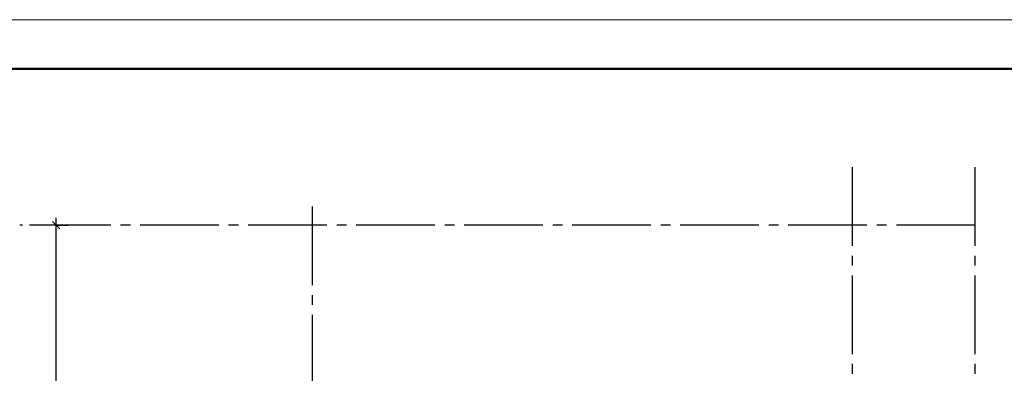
# Model space of a CAD drawing. Header units: millimetres. Extents: x 40580 to 1930067, y -240640 to 81020.
# Tile 551 of 656: x 1319985 to 1330013, y -201146 to -197550. Entities that reach past the tile are written whole.
import ezdxf

# ---------------------------------------------------------------- set-up
doc = ezdxf.new("R2010")
doc.units = ezdxf.units.MM
doc.linetypes.add('______5', pattern=[1100, 800, -100, 100, -100])
doc.linetypes.add('CENTER', pattern=[2, 1.25, -0.25, 0.25, -0.25])
doc.layers.add('Standard', color=7, linetype='Continuous', lineweight=25)
doc.layers.add('ОСИ', color=7, linetype='CENTER', lineweight=15)

msp = doc.modelspace()

# ---------------------------------------------------------------- linework, layer by layer
at = {"layer": 'Standard', "color": 251, "linetype": 'Continuous', "lineweight": -3, "true_color": 0x656565, "transparency": 33554687}
for q in [(1320085.1, -199639.8), (1320230.6, -199639.8), (1320480.6, -199639.8)]:
    msp.add_line((1320355.6, -199639.8), q, dxfattribs=at)
at = {"layer": 'Standard', "color": 7, "linetype": 'Continuous', "lineweight": 25, "transparency": 33554687}
msp.add_line((1320393.1, -199677.3), (1320318.1, -199602.3), dxfattribs=at)
at = {"layer": 'Standard', "color": 7, "linetype": 'Continuous', "lineweight": -3, "transparency": 33554687}
for p, q in [((1320355.6, -199639.8), (1320355.6, -199564.8)), ((1320355.6, -203559.8), (1320355.6, -199639.8))]:
    msp.add_line(p, q, dxfattribs=at)
at = {"layer": 'Standard', "color": 7, "linetype": 'Continuous', "lineweight": 13, "transparency": 33554687}
msp.add_lwpolyline([(1314813.7, -239549.7), (1344513.7, -239549.7), (1344513.7, -197549.7), (1314813.7, -197549.7), (1314813.7, -239549.7)], close=True, dxfattribs=at)
at = {"layer": 'Standard', "color": 7, "linetype": 'Continuous', "lineweight": 50, "transparency": 33554687}
msp.add_lwpolyline([(1316813.7, -198049.7), (1344013.7, -198049.7), (1344013.7, -239049.7), (1316813.7, -239049.7), (1316813.7, -198049.7)], close=True, dxfattribs=at)
at = {"layer": 'ОСИ', "color": 8, "linetype": '______5', "lineweight": -3, "transparency": 33554687}
for p, q in [((1328463.4, -199049.8), (1328463.4, -232489.8)), ((1329713.4, -199049.8), (1329713.4, -232489.8)), ((1322963.4, -199449.8), (1322963.4, -232489.8)), ((1329713.4, -199639.8), (1319985.1, -199639.8))]:
    msp.add_line(p, q, dxfattribs=at)

doc.saveas('drawing.dxf')
